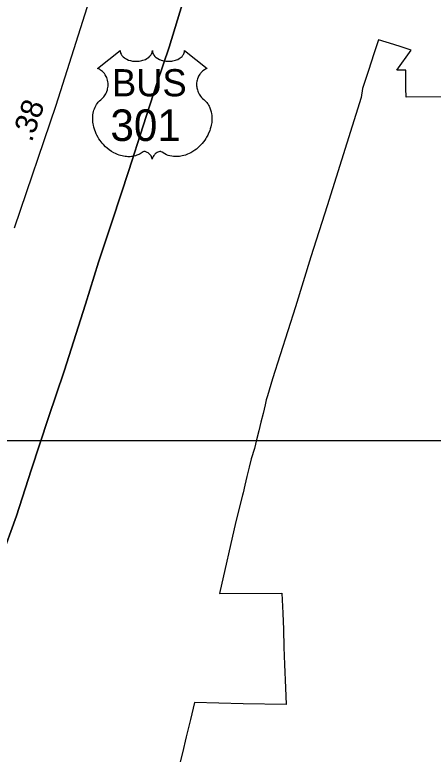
# Model space of a CAD drawing. Extents: x 2220236 to 2384410, y 720751 to 894131.
# Drawn here: x 2351563 to 2353951, y 783259 to 787479 of the extents above; entities that cross this region are included whole.
import ezdxf

# ---------------------------------------------------------------- set-up
doc = ezdxf.new("R2010")
doc.units = 0
doc.layers.add('Default', color=7, linetype='Continuous')

msp = doc.modelspace()

# ---------------------------------------------------------------- linework, layer by layer
at = {"layer": 'Default'}
for points in [[(2329807.7, 816974.9), (2370566.3, 816974.8), (2370566.3, 785046.7), (2329807.6, 785046.7), (2329807.7, 816974.9)], [(2351562, 786262.8), (2351799.1, 786963.7), (2351989.4, 787562.6), (2352125.4, 787964.9), (2352181.4, 788133.8), (2352264.4, 788402.1), (2352402.7, 788810.6), (2352509.2, 789143.1), (2352616.4, 789474.3), (2352724.5, 789807.5), (2352833.5, 790143.2), (2353000.4, 790646)], [(2351061.6, 783072.7), (2351155.6, 783362.5), (2351238.2, 783633.3), (2351335, 783914.5), (2351391, 784099.8), (2351484.1, 784371.5), (2351572.4, 784619.5), (2351656.9, 784880.8), (2351756.6, 785180.1), (2351845.8, 785446.1), (2351966.4, 785827.1), (2352041.4, 786067.5), (2352121.1, 786306.9), (2352213.2, 786591), (2352296.8, 786845.6), (2352375.6, 787093.6), (2352444, 787295), (2352526.6, 787562)], [(2352526.6, 787562), (2352444, 787295), (2352375.6, 787093.6), (2352296.8, 786845.6), (2352213.2, 786591), (2352121.1, 786306.9), (2352041.4, 786067.5), (2351966.4, 785827.1), (2351845.8, 785446.1), (2351756.6, 785180.1), (2351656.9, 784880.8), (2351572.4, 784619.5), (2351484.1, 784371.5), (2351391, 784099.8), (2351335, 783914.5), (2351238.2, 783633.3), (2351155.6, 783362.5), (2351061.6, 783072.7)], [(2354349.8, 787011.4), (2353796.5, 787008.9), (2353794.8, 787059.8), (2353794, 787162.7), (2353744, 787162.7), (2353824.5, 787277.6), (2353768.2, 787295.6), (2353726, 787309.1), (2353638, 787337.3), (2353612.2, 787257.2), (2353596.8, 787209.1), (2353581.5, 787161.9), (2353548.2, 787058.6), (2353539.5, 787007.7), (2353345.2, 786389.3), (2353252.2, 786097.7), (2353164.5, 785812.6), (2353034.5, 785402.1), (2353005, 785304.2), (2352998.2, 785280.8), (2352991.8, 785253.6), (2352979.8, 785204.2), (2352967.8, 785154.3), (2352955.5, 785104.4), (2352943.5, 785053.4), (2352931.2, 785003.9), (2352912.2, 784945), (2352901, 784897.6), (2352888.2, 784844), (2352876.8, 784795.3), (2352866.2, 784751), (2352863, 784738.1), (2352825, 784587.2), (2352732, 784175.9), (2353087.2, 784178.6), (2353092, 784063.2), (2353095.8, 783970.9), (2353099.2, 783870.2), (2353102.8, 783771.4), (2353107.5, 783637.8), (2353111, 783542.6), (2352865.8, 783545.8), (2352588.5, 783553.6), (2352565.5, 783456.6), (2352542, 783357.9), (2352520.2, 783266.1), (2352496.2, 783168.9)], [(2354349.8, 787011.4), (2353796.5, 787008.9), (2353794.8, 787059.8), (2353794, 787162.7), (2353744, 787162.7), (2353824.5, 787277.6), (2353768.2, 787295.6), (2353726, 787309.1), (2353638, 787337.3), (2353612.2, 787257.2), (2353596.8, 787209.1), (2353581.5, 787161.9), (2353548.2, 787058.6), (2353539.5, 787007.7), (2353345.2, 786389.3), (2353252.2, 786097.7), (2353164.5, 785812.6), (2353034.5, 785402.1), (2353005, 785304.2), (2352998.2, 785280.8), (2352991.8, 785253.6), (2352979.8, 785204.2), (2352967.8, 785154.3), (2352955.5, 785104.4), (2352943.5, 785053.4), (2352931.2, 785003.9), (2352912.2, 784945), (2352901, 784897.6), (2352888.2, 784844), (2352876.8, 784795.3), (2352866.2, 784751), (2352863, 784738.1), (2352825, 784587.2), (2352732, 784175.9), (2353087.2, 784178.6), (2353092, 784063.2), (2353095.8, 783970.9), (2353099.2, 783870.2), (2353102.8, 783771.4), (2353107.5, 783637.8), (2353111, 783542.6), (2352865.8, 783545.8), (2352588.5, 783553.6), (2352565.5, 783456.6), (2352542, 783357.9), (2352520.2, 783266.1), (2352496.2, 783168.9)]]:
    msp.add_lwpolyline(points, dxfattribs=at)
msp.add_lwpolyline([(2352164.3, 787275.3), (2352164.6, 787269.9), (2352165.9, 787263.6), (2352166.9, 787260.4), (2352169.8, 787254.1), (2352174.7, 787246.8), (2352181.5, 787239.6), (2352189.2, 787233.2), (2352194.3, 787229.9), (2352203.1, 787225.2), (2352213, 787221), (2352224.1, 787217.8), (2352235.5, 787215.5), (2352247.8, 787214.2), (2352260.1, 787213.9), (2352273.3, 787214.9), (2352287.9, 787217.7), (2352294.6, 787219.5), (2352302.1, 787222.1), (2352309.1, 787225), (2352316.8, 787229.1), (2352322.9, 787233), (2352327.8, 787236.5), (2352334.6, 787243), (2352340, 787249.8), (2352342.3, 787253.6), (2352344.3, 787257.3), (2352347, 787265), (2352347.7, 787268.4), (2352348.3, 787275.5), (2352348.7, 787269.6), (2352349.3, 787265.8), (2352350.3, 787262.2), (2352351.8, 787258.3), (2352354.6, 787252.9), (2352357.6, 787248.3), (2352363.3, 787241.5), (2352366.9, 787238.2), (2352370.2, 787235.5), (2352378.9, 787229.5), (2352389.1, 787224.4), (2352394.1, 787222.2), (2352399.3, 787220.3), (2352405.8, 787218.4), (2352412.6, 787216.8), (2352419.3, 787215.6), (2352426.1, 787214.6), (2352433.1, 787214.1), (2352438.8, 787213.9), (2352445.8, 787214), (2352452.2, 787214.4), (2352458.9, 787215.2), (2352466.1, 787216.4), (2352472, 787217.7), (2352479.7, 787219.7), (2352486.7, 787222.2), (2352492.9, 787224.9), (2352500.9, 787229.1), (2352507.3, 787233.1), (2352512, 787236.9), (2352517.6, 787242.1), (2352523, 787248.2), (2352526.1, 787252.7), (2352528.3, 787257.3), (2352530.3, 787262.2), (2352531.6, 787267.4), (2352532.2, 787271.8), (2352532.3, 787275.7), (2352660.9, 787173.2), (2352657.9, 787172.1), (2352650.9, 787168.7), (2352645.3, 787165.4), (2352636.5, 787159.2), (2352632.7, 787155.7), (2352628.9, 787152.2), (2352625.4, 787148.4), (2352622.3, 787144.8), (2352618.6, 787139.6), (2352615.3, 787134.5), (2352612, 787128.8), (2352609.6, 787123.8), (2352605.7, 787113.5), (2352603.8, 787107), (2352602.5, 787101.4), (2352601, 787089.9), (2352600.6, 787084.5), (2352600.6, 787079.1), (2352600.9, 787073.4), (2352601.5, 787067.9), (2352602.5, 787062.2), (2352603.4, 787057.2), (2352605, 787051), (2352607.3, 787043.9), (2352610.1, 787037), (2352615.9, 787025.8), (2352623.5, 787014.4), (2352628.9, 787008), (2352634.2, 787002.5), (2352642.1, 786995.9), (2352646.4, 786992.1), (2352651.4, 786987.1), (2352659.4, 786977.8), (2352662.7, 786973.4), (2352666, 786968.4), (2352669, 786963.3), (2352672.1, 786957.9), (2352674.5, 786953.1), (2352679, 786942.1), (2352682.3, 786931.3), (2352683.8, 786925.7), (2352686.2, 786913.1), (2352687.1, 786906.9), (2352688.1, 786894.6), (2352688.2, 786879.7), (2352687, 786865.5), (2352684.4, 786849.1), (2352682.2, 786839.2), (2352678.8, 786827.7), (2352675.5, 786817.7), (2352669.6, 786803.1), (2352664.4, 786792.4), (2352657.7, 786780), (2352653, 786772.5), (2352647.7, 786764.4), (2352640.9, 786755.1), (2352633, 786745.3), (2352623.5, 786734.8), (2352615.8, 786727.2), (2352605.8, 786718.2), (2352599.7, 786713.2), (2352591.1, 786706.7), (2352579.2, 786698.8), (2352567.5, 786692), (2352557.6, 786686.9), (2352548.8, 786683.1), (2352537.4, 786678.8), (2352518.4, 786673.5), (2352511.5, 786672.1), (2352503.3, 786670.9), (2352495.6, 786670.1), (2352488.2, 786669.6), (2352478.1, 786669.6), (2352468.2, 786670.4), (2352458.8, 786671.8), (2352449, 786673.8), (2352438.7, 786676.9), (2352429.4, 786680.5), (2352420, 786685.2), (2352404.1, 786695.2), (2352399.5, 786697.6), (2352396.9, 786698.3), (2352390.8, 786698.6), (2352385, 786697.4), (2352379.1, 786695), (2352375.5, 786693.1), (2352370.8, 786690), (2352367.1, 786687.1), (2352362.7, 786682.9), (2352359.7, 786679.4), (2352357.3, 786676.7), (2352352.9, 786669.6), (2352351.3, 786666.3), (2352349.6, 786662), (2352348.1, 786655.6), (2352346.1, 786663.6), (2352343.8, 786669), (2352341, 786673.5), (2352338.2, 786677.6), (2352333.7, 786682.7), (2352329.7, 786686.6), (2352324.8, 786690.5), (2352319.6, 786693.7), (2352315.5, 786695.8), (2352311.7, 786697.2), (2352307.1, 786698.4), (2352303.3, 786698.7), (2352300.2, 786698.6), (2352295.9, 786697.6), (2352290.1, 786693.4), (2352284.6, 786689.6), (2352278.6, 786685.9), (2352271.4, 786682.1), (2352266.2, 786679.7), (2352259.9, 786677.2), (2352252.7, 786674.8), (2352244.8, 786672.8), (2352236.6, 786671.2), (2352229.5, 786670), (2352221.8, 786669.3), (2352214.9, 786669.1), (2352207.7, 786669.2), (2352200.9, 786669.7), (2352193.1, 786670.4), (2352183.4, 786671.9), (2352175.3, 786673.7), (2352166.8, 786676), (2352158.1, 786678.7), (2352148.8, 786682.3), (2352137.1, 786687.4), (2352128.9, 786691.5), (2352116.1, 786698.9), (2352101.1, 786709.3), (2352089.7, 786718.5), (2352081.4, 786726), (2352069.2, 786738.5), (2352062, 786746.6), (2352050.7, 786761.2), (2352043.5, 786771.8), (2352038.8, 786779.5), (2352032, 786792), (2352028.2, 786799.8), (2352023.4, 786811.2), (2352019.5, 786821.6), (2352016.3, 786831.5), (2352014.6, 786837.8), (2352012.2, 786848.8), (2352010.7, 786856.6), (2352009.3, 786867.4), (2352008.5, 786878.7), (2352008.3, 786889.1), (2352008.6, 786897.8), (2352009.6, 786907.9), (2352011.3, 786918.6), (2352013.4, 786927.8), (2352015.2, 786934.4), (2352017.9, 786942.4), (2352021.6, 786951.3), (2352025.8, 786959.8), (2352029.9, 786966.9), (2352035, 786974.5), (2352040, 786981), (2352046.5, 786988.1), (2352053.4, 786994.6), (2352059.6, 786999.7), (2352067.1, 787007), (2352071, 787011.4), (2352075.6, 787017.6), (2352079.4, 787023.3), (2352082.3, 787028.4), (2352086.2, 787035.9), (2352088.6, 787041.5), (2352091.5, 787050.2), (2352093, 787056.3), (2352094.5, 787064.1), (2352095.5, 787071.5), (2352095.9, 787080.7), (2352095.7, 787088.3), (2352094.7, 787097.1), (2352093, 787105.7), (2352091, 787113.1), (2352087.8, 787121.6), (2352084.9, 787127.8), (2352080, 787136.3), (2352074.5, 787144.1), (2352068.8, 787150.5), (2352063.1, 787156.2), (2352057.7, 787160.4), (2352052.5, 787164.2), (2352045.9, 787168.1), (2352039.6, 787171.2), (2352035.7, 787172.8)], close=True, dxfattribs=at)

# ---------------------------------------------------------------- texts
for s, height, p in [('BUS', 155, (2352118, 787014)), ('301', 180, (2352109.1, 786759.1))]:
    msp.add_text(s, height=height, dxfattribs=at).set_placement(p)
msp.add_text('.38', height=125, rotation=71.3105, dxfattribs=at).set_placement((2351660.3, 786748.6))

doc.saveas('drawing.dxf')
